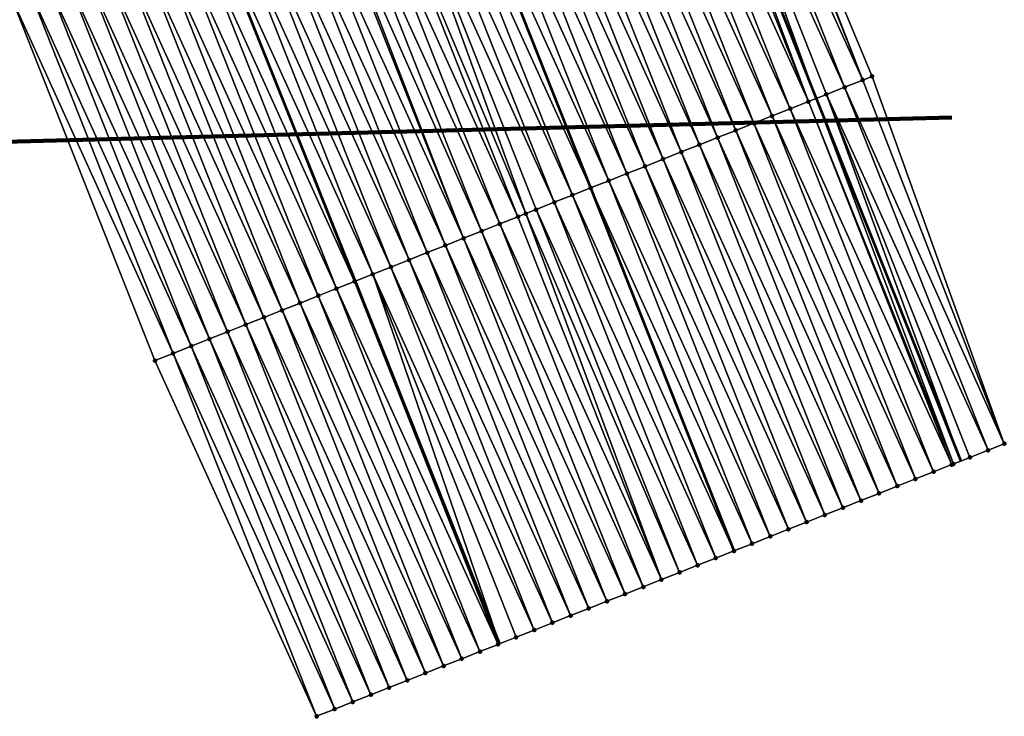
# Model space of a CAD drawing. Header units: feet. Extents: x 2017353 to 2024169, y 808050 to 818690.
# Tile 267 of 305: x 2023379 to 2023429, y 813075 to 813111. Entities that reach past the tile are written whole.
import ezdxf

# ---------------------------------------------------------------- set-up
doc = ezdxf.new("R2010")
doc.units = ezdxf.units.FT
doc.header["$MEASUREMENT"] = 0
for name, color, linetype, lineweight in [('EP_Travel Lane', 172, 'Continuous', 53), ('Notes', 3, 'Continuous', 100), ('SB-Road Shots', 141, 'Continuous', 100), ('SB-Road X-Section', 40, 'Continuous', 13), ('STRIPING', 60, 'Continuous', 53)]:
    doc.layers.add(name, color=color, linetype=linetype, lineweight=lineweight)
doc.layers.add('I-77-MM15-17_SB-Surface-BORDER', color=7, linetype='Continuous')
doc.layers.add('I-77-MM15-17_SB-Surface-TIN', color=7, linetype='Continuous')

msp = doc.modelspace()

# ---------------------------------------------------------------- linework, layer by layer
at = {"layer": 'EP_Travel Lane'}
for points in [[(2023330.645212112, 813308.9822243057, 327.400423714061), (2023339.098520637, 813290.8643386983, 327.9331827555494), (2023347.551845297, 813272.7464185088, 328.464530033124), (2023355.918575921, 813254.492144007, 328.9807897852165), (2023364.236471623, 813236.3113489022, 329.503687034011), (2023372.572124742, 813217.8421574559, 330.0238949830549), (2023380.637497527, 813199.5475130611, 330.5372929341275), (2023388.703263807, 813181.2519761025, 331.0088045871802), (2023396.564148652, 813162.6462075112, 331.4130902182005), (2023404.30636655, 813144.2088585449, 331.7645758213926), (2023412.030657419, 813125.4329863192, 332.1502660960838), (2023419.431101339, 813106.8566600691, 332.5465690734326), (2023426.831383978, 813088.2807386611, 332.9648140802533)], [(2023308.326727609, 813298.5220692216, 325.8202696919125), (2023316.799522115, 813280.4137656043, 326.3695184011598), (2023325.27237764, 813262.3053315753, 326.9134228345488), (2023333.574141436, 813244.1884198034, 327.4170618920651), (2023341.892247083, 813226.0071658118, 327.919239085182), (2023349.923965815, 813207.9166209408, 328.3916564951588), (2023357.687872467, 813189.4876275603, 328.7954989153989), (2023365.451511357, 813171.0592697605, 329.2289544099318), (2023373.134368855, 813152.7711442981, 329.6785621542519), (2023380.875660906, 813134.335843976, 330.1459319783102), (2023388.408183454, 813116.0676421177, 330.4754454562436), (2023395.808713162, 813097.4914697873, 330.877370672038), (2023403.209112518, 813078.9156246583, 331.2970279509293)]]:
    msp.add_polyline3d(points, dxfattribs=at)
at = {"layer": 'I-77-MM15-17_SB-Surface-BORDER', "color": 3, "linetype": 'Continuous', "lineweight": -3}
msp.add_polyline3d([(2023414.59871371, 813126.4510332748, 332.3284874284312), (2023422.289292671, 813107.989842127, 332.7504383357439), (2023429.065692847, 813089.1664352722, 333.1178205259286), (2023428.232535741, 813088.8361404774, 333.0595884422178), (2023427.302921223, 813088.4676048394, 332.9945444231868), (2023426.831383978, 813088.2807386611, 332.9648140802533), (2023426.461666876, 813088.1342229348, 332.9415034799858), (2023426.373268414, 813088.0991661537, 332.9347486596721), (2023425.443699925, 813087.7305139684, 332.8633956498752), (2023424.5140975, 813087.3619477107, 332.7966941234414), (2023423.584483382, 813086.99341106, 332.7315952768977), (2023422.654876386, 813086.6248563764, 332.6655202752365), (2023421.725264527, 813086.2563140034, 332.600111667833), (2023420.795654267, 813085.8877675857, 332.5344841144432), (2023419.866035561, 813085.5192425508, 332.4700140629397), (2023418.93642724, 813085.150691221, 332.4041206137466), (2023418.006784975, 813084.7822258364, 332.3428795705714), (2023417.077181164, 813084.4136630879, 332.2763679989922), (2023416.147573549, 813084.0451099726, 332.2103778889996), (2023415.217963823, 813083.6765622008, 332.1446770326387), (2023415.209174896, 813083.6730777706, 332.1440548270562), (2023414.2883549, 813083.3080123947, 332.0788660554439), (2023413.358744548, 813082.9394662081, 332.0132510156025), (2023412.429151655, 813082.5708758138, 331.9452429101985), (2023411.499543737, 813082.2023234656, 331.8792943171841), (2023410.569913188, 813081.833828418, 331.8164475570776), (2023409.640292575, 813081.4653082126, 331.7522389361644), (2023408.710684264, 813081.0967568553, 331.6863439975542), (2023407.781068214, 813080.7282250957, 331.6215099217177), (2023406.851456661, 813080.359681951, 331.5560595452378), (2023405.921851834, 813079.9911217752, 331.4896872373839), (2023404.992246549, 813079.6225627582, 331.4233776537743), (2023404.062641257, 813079.2540037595, 331.3570690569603), (2023403.209112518, 813078.9156246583, 331.2970279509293), (2023403.133029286, 813078.8854616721, 331.2916759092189), (2023402.203396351, 813078.5169726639, 331.2291560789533), (2023401.273762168, 813078.1484868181, 331.1668074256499), (2023400.344158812, 813077.7799229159, 331.1002333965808), (2023399.414552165, 813077.4113673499, 331.0341106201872), (2023398.484933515, 813077.0428421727, 330.9696328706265), (2023397.555333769, 813076.6742691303, 330.9025640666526), (2023396.625725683, 813076.3057172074, 330.836638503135), (2023395.696115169, 813075.9371714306, 330.7710456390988), (2023394.766520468, 813075.5685856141, 330.7032853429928), (2023393.836895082, 813075.2000774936, 330.6397309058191), (2023385.562160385, 813093.4293707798, 330.1621272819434), (2023378.216987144, 813112.0273340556, 329.7568385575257)], dxfattribs=at)
at = {"layer": 'I-77-MM15-17_SB-Surface-TIN', "color": 128, "linetype": 'Continuous', "lineweight": -3}
for points in [[(2023421.816999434, 813107.8025826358, 332.7162716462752), (2023414.471763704, 813126.4007041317, 332.3195494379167), (2023413.542156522, 813126.0321499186, 332.2534999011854)], [(2023421.816999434, 813107.8025826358, 332.7162716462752), (2023414.59871371, 813126.4510332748, 332.3284874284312), (2023414.471763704, 813126.4007041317, 332.3195494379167)], [(2023421.816999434, 813107.8025826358, 332.7162716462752), (2023422.289292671, 813107.989842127, 332.7504383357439), (2023414.59871371, 813126.4510332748, 332.3284874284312)], [(2023420.887375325, 813107.4340712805, 332.6525421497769), (2023413.542156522, 813126.0321499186, 332.2534999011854), (2023412.612547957, 813125.663599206, 332.1876398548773)], [(2023420.887375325, 813107.4340712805, 332.6525421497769), (2023421.816999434, 813107.8025826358, 332.7162716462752), (2023413.542156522, 813126.0321499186, 332.2534999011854)], [(2023419.028174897, 813106.6969275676, 332.5185330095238), (2023412.030657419, 813125.4329863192, 332.1502660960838), (2023411.682894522, 813125.2951621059, 332.127929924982)], [(2023412.612547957, 813125.663599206, 332.1876398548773), (2023412.030657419, 813125.4329863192, 332.1502660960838), (2023419.431101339, 813106.8566600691, 332.5465690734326)], [(2023419.028174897, 813106.6969275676, 332.5185330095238), (2023419.431101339, 813106.8566600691, 332.5465690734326), (2023412.030657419, 813125.4329863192, 332.1502660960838)], [(2023419.957792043, 813107.0654565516, 332.5832167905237), (2023412.612547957, 813125.663599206, 332.1876398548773), (2023419.431101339, 813106.8566600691, 332.5465690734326)], [(2023419.957792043, 813107.0654565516, 332.5832167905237), (2023420.887375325, 813107.4340712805, 332.6525421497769), (2023412.612547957, 813125.663599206, 332.1876398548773)], [(2023418.098596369, 813106.3283008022, 332.4485560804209), (2023410.753327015, 813124.9265074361, 332.0564424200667), (2023409.823699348, 813124.5580050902, 331.993200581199)], [(2023419.028174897, 813106.6969275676, 332.5185330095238), (2023411.682894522, 813125.2951621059, 332.127929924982), (2023410.753327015, 813124.9265074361, 332.0564424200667)], [(2023418.098596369, 813106.3283008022, 332.4485560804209), (2023419.028174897, 813106.6969275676, 332.5185330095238), (2023410.753327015, 813124.9265074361, 332.0564424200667)], [(2023417.168980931, 813105.959767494, 332.383638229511), (2023409.823699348, 813124.5580050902, 331.993200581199), (2023408.894071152, 813124.1895040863, 331.9300313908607)], [(2023417.168980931, 813105.959767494, 332.383638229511), (2023418.098596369, 813106.3283008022, 332.4485560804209), (2023409.823699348, 813124.5580050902, 331.993200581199)], [(2023416.239350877, 813105.5912711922, 332.3207236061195), (2023408.894071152, 813124.1895040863, 331.9300313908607), (2023407.964463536, 813123.8209509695, 331.8640411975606)], [(2023416.239350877, 813105.5912711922, 332.3207236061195), (2023417.168980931, 813105.959767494, 332.383638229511), (2023408.894071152, 813124.1895040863, 331.9300313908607)], [(2023414.380165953, 813104.8540882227, 332.1845894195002), (2023407.034867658, 813123.452368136, 331.7964423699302), (2023406.105249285, 813123.0838422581, 331.7319266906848)], [(2023415.309759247, 813105.2226776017, 332.2525425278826), (2023407.964463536, 813123.8209509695, 331.8640411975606), (2023407.034867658, 813123.452368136, 331.7964423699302)], [(2023414.380165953, 813104.8540882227, 332.1845894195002), (2023415.309759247, 813105.2226776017, 332.2525425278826), (2023407.034867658, 813123.452368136, 331.7964423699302)], [(2023415.309759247, 813105.2226776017, 332.2525425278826), (2023416.239350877, 813105.5912711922, 332.3207236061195), (2023407.964463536, 813123.8209509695, 331.8640411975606)], [(2023413.450585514, 813104.4854662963, 332.1148744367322), (2023406.105249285, 813123.0838422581, 331.7319266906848), (2023405.17559127, 813122.7154167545, 331.6728445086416)], [(2023413.450585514, 813104.4854662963, 332.1148744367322), (2023414.380165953, 813104.8540882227, 332.1845894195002), (2023406.105249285, 813123.0838422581, 331.7319266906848)], [(2023411.591360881, 813103.7483838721, 331.9841830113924), (2023404.246016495, 813122.3467804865, 331.6023531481), (2023403.316420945, 813121.9781968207, 331.5347092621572)], [(2023412.520986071, 813104.1168924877, 332.047764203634), (2023405.17559127, 813122.7154167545, 331.6728445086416), (2023404.246016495, 813122.3467804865, 331.6023531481)], [(2023411.591360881, 813103.7483838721, 331.9841830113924), (2023412.520986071, 813104.1168924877, 332.047764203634), (2023404.246016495, 813122.3467804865, 331.6023531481)], [(2023412.520986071, 813104.1168924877, 332.047764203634), (2023413.450585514, 813104.4854662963, 332.1148744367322), (2023405.17559127, 813122.7154167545, 331.6728445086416)], [(2023410.661750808, 813103.3798369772, 331.9185296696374), (2023403.316420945, 813121.9781968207, 331.5347092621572), (2023402.386803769, 813121.6096679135, 331.4700296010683)], [(2023410.661750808, 813103.3798369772, 331.9185296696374), (2023411.591360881, 813103.7483838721, 331.9841830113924), (2023403.316420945, 813121.9781968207, 331.5347092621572)], [(2023409.732128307, 813103.0113215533, 331.8545799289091), (2023402.386803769, 813121.6096679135, 331.4700296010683), (2023401.457190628, 813121.2411287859, 331.4047966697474)], [(2023409.732128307, 813103.0113215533, 331.8545799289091), (2023410.661750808, 813103.3798369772, 331.9185296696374), (2023402.386803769, 813121.6096679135, 331.4700296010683)], [(2023399.597955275, 813120.5040735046, 331.2755744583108), (2023407.86410421, 813102.2707029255, 331.721036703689), (2023400.518729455, 813120.8690979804, 331.3396953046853)], [(2023407.872919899, 813102.274198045, 331.72166451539), (2023400.527572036, 813120.8726034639, 331.340311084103), (2023400.518729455, 813120.8690979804, 331.3396953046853)], [(2023407.872919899, 813102.274198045, 331.72166451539), (2023400.518729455, 813120.8690979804, 331.3396953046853), (2023407.86410421, 813102.2707029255, 331.721036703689)], [(2023408.802530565, 813102.6427434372, 331.7872365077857), (2023401.457190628, 813121.2411287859, 331.4047966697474), (2023400.527572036, 813120.8726034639, 331.340311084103)], [(2023407.872919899, 813102.274198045, 331.72166451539), (2023408.802530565, 813102.6427434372, 331.7872365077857), (2023400.527572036, 813120.8726034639, 331.340311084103)], [(2023408.802530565, 813102.6427434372, 331.7872365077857), (2023409.732128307, 813103.0113215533, 331.8545799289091), (2023401.457190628, 813121.2411287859, 331.4047966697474)], [(2023406.943313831, 813101.905641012, 331.6554623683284), (2023399.597955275, 813120.5040735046, 331.2755744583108), (2023398.668333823, 813120.1355554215, 331.2114807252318)], [(2023406.943313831, 813101.905641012, 331.6554623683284), (2023407.86410421, 813102.2707029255, 331.721036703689), (2023399.597955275, 813120.5040735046, 331.2755744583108)], [(2023406.013689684, 813101.5371297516, 331.5917380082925), (2023398.668333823, 813120.1355554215, 331.2114807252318), (2023397.738733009, 813119.7669850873, 331.1445585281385)], [(2023406.013689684, 813101.5371297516, 331.5917380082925), (2023406.943313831, 813101.905641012, 331.6554623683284), (2023398.668333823, 813120.1355554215, 331.2114807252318)], [(2023404.154480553, 813100.800008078, 331.4589219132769), (2023396.80913295, 813119.3984128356, 331.0775325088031), (2023395.879513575, 813119.0298894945, 331.0131541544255)], [(2023404.556053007, 813100.9591770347, 331.4856095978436), (2023397.738733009, 813119.7669850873, 331.1445585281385), (2023396.80913295, 813119.3984128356, 331.0775325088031)], [(2023404.154480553, 813100.800008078, 331.4589219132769), (2023404.556053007, 813100.9591770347, 331.4856095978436), (2023396.80913295, 813119.3984128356, 331.0775325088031)], [(2023404.556053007, 813100.9591770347, 331.4856095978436), (2023405.08409542, 813101.1685428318, 331.5239180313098), (2023397.738733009, 813119.7669850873, 331.1445585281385)], [(2023405.08409542, 813101.1685428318, 331.5239180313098), (2023406.013689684, 813101.5371297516, 331.5917380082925), (2023397.738733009, 813119.7669850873, 331.1445585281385)], [(2023403.224838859, 813100.4315412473, 331.3976026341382), (2023395.879513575, 813119.0298894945, 331.0131541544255), (2023394.949889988, 813118.6613768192, 330.9493531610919)], [(2023403.224838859, 813100.4315412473, 331.3976026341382), (2023404.154480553, 813100.800008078, 331.4589219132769), (2023395.879513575, 813119.0298894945, 331.0131541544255)], [(2023401.365601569, 813099.6944908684, 331.2686458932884), (2023394.020270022, 813118.2928549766, 330.885055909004), (2023393.090676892, 813117.9242651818, 330.8170802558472)], [(2023401.365601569, 813099.6944908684, 331.2686458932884), (2023394.175815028, 813118.3545253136, 330.8962295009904), (2023394.020270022, 813118.2928549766, 330.885055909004)], [(2023402.295215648, 813100.0630276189, 331.3337500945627), (2023394.949889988, 813118.6613768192, 330.9493531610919), (2023394.175815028, 813118.3545253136, 330.8962295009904)], [(2023401.365601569, 813099.6944908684, 331.2686458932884), (2023402.295215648, 813100.0630276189, 331.3337500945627), (2023394.175815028, 813118.3545253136, 330.8962295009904)], [(2023402.295215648, 813100.0630276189, 331.3337500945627), (2023403.224838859, 813100.4315412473, 331.3976026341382), (2023394.949889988, 813118.6613768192, 330.9493531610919)], [(2023400.435983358, 813099.3259645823, 331.2041081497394), (2023393.090676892, 813117.9242651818, 330.8170802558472), (2023392.161092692, 813117.5556527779, 330.7478807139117)], [(2023400.435983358, 813099.3259645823, 331.2041081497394), (2023401.365601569, 813099.6944908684, 331.2686458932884), (2023393.090676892, 813117.9242651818, 330.8170802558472)], [(2023399.506375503, 813098.957412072, 331.1381508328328), (2023392.161092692, 813117.5556527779, 330.7478807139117), (2023391.231506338, 813117.1870458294, 330.6789764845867)], [(2023399.506375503, 813098.957412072, 331.1381508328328), (2023400.435983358, 813099.3259645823, 331.2041081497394), (2023392.161092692, 813117.5556527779, 330.7478807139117)], [(2023397.64716531, 813098.2202930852, 331.0054801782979), (2023390.301916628, 813116.8184473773, 330.6105321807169), (2023389.372320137, 813116.4498660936, 330.5430172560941)], [(2023398.576778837, 813098.588831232, 331.0706599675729), (2023391.231506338, 813117.1870458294, 330.6789764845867), (2023390.301916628, 813116.8184473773, 330.6105321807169)], [(2023397.64716531, 813098.2202930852, 331.0054801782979), (2023398.576778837, 813098.588831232, 331.0706599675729), (2023390.301916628, 813116.8184473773, 330.6105321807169)], [(2023398.576778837, 813098.588831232, 331.0706599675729), (2023399.506375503, 813098.957412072, 331.1381508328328), (2023391.231506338, 813117.1870458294, 330.6789764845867)], [(2023396.717552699, 813097.8517526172, 330.9401747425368), (2023389.372320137, 813116.4498660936, 330.5430172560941), (2023388.4427052, 813116.0813315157, 330.478030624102)], [(2023396.717552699, 813097.8517526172, 330.9401747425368), (2023397.64716531, 813098.2202930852, 331.0054801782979), (2023389.372320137, 813116.4498660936, 330.5430172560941)], [(2023395.787932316, 813097.4832318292, 330.8759346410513), (2023388.408183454, 813116.0676421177, 330.4754454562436), (2023387.513124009, 813115.7127114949, 330.4084187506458)], [(2023388.4427052, 813116.0813315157, 330.478030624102), (2023388.408183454, 813116.0676421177, 330.4754454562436), (2023395.808713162, 813097.4914697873, 330.877370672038)], [(2023395.787932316, 813097.4832318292, 330.8759346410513), (2023395.808713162, 813097.4914697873, 330.877370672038), (2023388.408183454, 813116.0676421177, 330.4754454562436)], [(2023396.717552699, 813097.8517526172, 330.9401747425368), (2023388.4427052, 813116.0813315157, 330.478030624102), (2023395.808713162, 813097.4914697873, 330.877370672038)], [(2023393.928670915, 813096.7462425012, 330.7502827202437), (2023386.583520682, 813115.3441475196, 330.3418407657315), (2023385.653893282, 813114.9756444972, 330.2785623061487)], [(2023394.858307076, 813097.1147233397, 330.8123602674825), (2023387.513124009, 813115.7127114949, 330.4084187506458), (2023386.583520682, 813115.3441475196, 330.3418407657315)], [(2023393.928670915, 813096.7462425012, 330.7502827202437), (2023394.858307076, 813097.1147233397, 330.8123602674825), (2023386.583520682, 813115.3441475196, 330.3418407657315)], [(2023394.858307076, 813097.1147233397, 330.8123602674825), (2023395.787932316, 813097.4832318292, 330.8759346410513), (2023387.513124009, 813115.7127114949, 330.4084187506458)], [(2023392.999050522, 813096.3777217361, 330.6860438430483), (2023385.653893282, 813114.9756444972, 330.2785623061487), (2023384.724273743, 813114.6071215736, 330.2142065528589)], [(2023392.999050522, 813096.3777217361, 330.6860438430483), (2023393.928670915, 813096.7462425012, 330.7502827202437), (2023385.653893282, 813114.9756444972, 330.2785623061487)], [(2023392.069434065, 813096.0091910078, 330.6212656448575), (2023384.724273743, 813114.6071215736, 330.2142065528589), (2023383.794648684, 813114.2386126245, 330.1506072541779)], [(2023392.069434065, 813096.0091910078, 330.6212656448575), (2023392.999050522, 813096.3777217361, 330.6860438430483), (2023384.724273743, 813114.6071215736, 330.2142065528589)], [(2023390.210215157, 813095.2720940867, 330.4897894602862), (2023382.865030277, 813113.8700868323, 330.0860962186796), (2023381.935423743, 813113.501530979, 330.0199578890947)], [(2023391.139816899, 813095.6406620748, 330.556584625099), (2023383.794648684, 813114.2386126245, 330.1506072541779), (2023382.865030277, 813113.8700868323, 330.0860962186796)], [(2023390.210215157, 813095.2720940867, 330.4897894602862), (2023391.139816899, 813095.6406620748, 330.556584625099), (2023382.865030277, 813113.8700868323, 330.0860962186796)], [(2023391.139816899, 813095.6406620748, 330.556584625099), (2023392.069434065, 813096.0091910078, 330.6212656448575), (2023383.794648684, 813114.2386126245, 330.1506072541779)], [(2023389.280602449, 813094.903553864, 330.4244972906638), (2023381.935423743, 813113.501530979, 330.0199578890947), (2023381.005810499, 813113.1329921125, 329.9547391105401)], [(2023389.280602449, 813094.903553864, 330.4244972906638), (2023390.210215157, 813095.2720940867, 330.4897894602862), (2023381.935423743, 813113.501530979, 330.0199578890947)], [(2023387.421389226, 813094.1664425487, 330.2922419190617), (2023380.076194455, 813112.7644603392, 329.8899042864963), (2023379.14659313, 813112.3958912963, 329.8230519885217)], [(2023388.350988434, 813094.5350169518, 330.3593843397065), (2023381.005810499, 813113.1329921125, 329.9547391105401), (2023380.076194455, 813112.7644603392, 329.8899042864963)], [(2023387.421389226, 813094.1664425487, 330.2922419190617), (2023388.350988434, 813094.5350169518, 330.3593843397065), (2023380.076194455, 813112.7644603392, 329.8899042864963)], [(2023388.350988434, 813094.5350169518, 330.3593843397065), (2023389.280602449, 813094.903553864, 330.4244972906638), (2023381.005810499, 813113.1329921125, 329.9547391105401)], [(2023386.491770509, 813093.7979175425, 330.2277734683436), (2023379.14659313, 813112.3958912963, 329.8230519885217), (2023378.216987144, 813112.0273340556, 329.7568385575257)], [(2023386.491770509, 813093.7979175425, 330.2277734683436), (2023387.421389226, 813094.1664425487, 330.2922419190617), (2023379.14659313, 813112.3958912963, 329.8230519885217)], [(2023385.562160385, 813093.4293707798, 330.1621272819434), (2023386.491770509, 813093.7979175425, 330.2277734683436), (2023378.216987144, 813112.0273340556, 329.7568385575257)], [(2023429.065692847, 813089.1664352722, 333.1178205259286), (2023421.816999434, 813107.8025826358, 332.7162716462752), (2023420.887375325, 813107.4340712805, 332.6525421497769)], [(2023429.065692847, 813089.1664352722, 333.1178205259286), (2023422.289292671, 813107.989842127, 332.7504383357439), (2023421.816999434, 813107.8025826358, 332.7162716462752)], [(2023428.232535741, 813088.8361404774, 333.0595884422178), (2023420.887375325, 813107.4340712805, 332.6525421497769), (2023419.957792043, 813107.0654565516, 332.5832167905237)], [(2023428.232535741, 813088.8361404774, 333.0595884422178), (2023429.065692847, 813089.1664352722, 333.1178205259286), (2023420.887375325, 813107.4340712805, 332.6525421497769)], [(2023426.373268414, 813088.0991661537, 332.9347486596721), (2023419.028174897, 813106.6969275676, 332.5185330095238), (2023418.098596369, 813106.3283008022, 332.4485560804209)], [(2023426.461666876, 813088.1342229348, 332.9415034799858), (2023419.431101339, 813106.8566600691, 332.5465690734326), (2023419.028174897, 813106.6969275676, 332.5185330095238)], [(2023426.373268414, 813088.0991661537, 332.9347486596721), (2023426.461666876, 813088.1342229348, 332.9415034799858), (2023419.028174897, 813106.6969275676, 332.5185330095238)], [(2023419.957792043, 813107.0654565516, 332.5832167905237), (2023419.431101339, 813106.8566600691, 332.5465690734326), (2023426.831383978, 813088.2807386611, 332.9648140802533)], [(2023426.461666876, 813088.1342229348, 332.9415034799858), (2023426.831383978, 813088.2807386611, 332.9648140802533), (2023419.431101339, 813106.8566600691, 332.5465690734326)], [(2023427.302921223, 813088.4676048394, 332.9945444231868), (2023419.957792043, 813107.0654565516, 332.5832167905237), (2023426.831383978, 813088.2807386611, 332.9648140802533)], [(2023427.302921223, 813088.4676048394, 332.9945444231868), (2023428.232535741, 813088.8361404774, 333.0595884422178), (2023419.957792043, 813107.0654565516, 332.5832167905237)], [(2023425.443699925, 813087.7305139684, 332.8633956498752), (2023418.098596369, 813106.3283008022, 332.4485560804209), (2023417.168980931, 813105.959767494, 332.383638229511)], [(2023425.443699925, 813087.7305139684, 332.8633956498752), (2023426.373268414, 813088.0991661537, 332.9347486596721), (2023418.098596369, 813106.3283008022, 332.4485560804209)], [(2023424.5140975, 813087.3619477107, 332.7966941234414), (2023417.168980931, 813105.959767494, 332.383638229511), (2023416.239350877, 813105.5912711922, 332.3207236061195)], [(2023424.5140975, 813087.3619477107, 332.7966941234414), (2023425.443699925, 813087.7305139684, 332.8633956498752), (2023417.168980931, 813105.959767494, 332.383638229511)], [(2023422.654876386, 813086.6248563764, 332.6655202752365), (2023415.309759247, 813105.2226776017, 332.2525425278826), (2023414.380165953, 813104.8540882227, 332.1845894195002)], [(2023423.584483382, 813086.99341106, 332.7315952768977), (2023416.239350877, 813105.5912711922, 332.3207236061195), (2023415.309759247, 813105.2226776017, 332.2525425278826)], [(2023422.654876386, 813086.6248563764, 332.6655202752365), (2023423.584483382, 813086.99341106, 332.7315952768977), (2023415.309759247, 813105.2226776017, 332.2525425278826)], [(2023423.584483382, 813086.99341106, 332.7315952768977), (2023424.5140975, 813087.3619477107, 332.7966941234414), (2023416.239350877, 813105.5912711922, 332.3207236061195)], [(2023421.725264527, 813086.2563140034, 332.600111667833), (2023414.380165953, 813104.8540882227, 332.1845894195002), (2023413.450585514, 813104.4854662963, 332.1148744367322)], [(2023421.725264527, 813086.2563140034, 332.600111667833), (2023422.654876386, 813086.6248563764, 332.6655202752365), (2023414.380165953, 813104.8540882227, 332.1845894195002)], [(2023420.795654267, 813085.8877675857, 332.5344841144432), (2023413.450585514, 813104.4854662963, 332.1148744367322), (2023412.520986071, 813104.1168924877, 332.047764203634)], [(2023420.795654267, 813085.8877675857, 332.5344841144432), (2023421.725264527, 813086.2563140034, 332.600111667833), (2023413.450585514, 813104.4854662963, 332.1148744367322)], [(2023418.93642724, 813085.150691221, 332.4041206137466), (2023411.591360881, 813103.7483838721, 331.9841830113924), (2023410.661750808, 813103.3798369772, 331.9185296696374)], [(2023419.866035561, 813085.5192425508, 332.4700140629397), (2023412.520986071, 813104.1168924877, 332.047764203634), (2023411.591360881, 813103.7483838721, 331.9841830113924)], [(2023418.93642724, 813085.150691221, 332.4041206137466), (2023419.866035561, 813085.5192425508, 332.4700140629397), (2023411.591360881, 813103.7483838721, 331.9841830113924)], [(2023419.866035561, 813085.5192425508, 332.4700140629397), (2023420.795654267, 813085.8877675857, 332.5344841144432), (2023412.520986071, 813104.1168924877, 332.047764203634)], [(2023418.006784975, 813084.7822258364, 332.3428795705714), (2023410.661750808, 813103.3798369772, 331.9185296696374), (2023409.732128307, 813103.0113215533, 331.8545799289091)], [(2023418.006784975, 813084.7822258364, 332.3428795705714), (2023418.93642724, 813085.150691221, 332.4041206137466), (2023410.661750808, 813103.3798369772, 331.9185296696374)], [(2023417.077181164, 813084.4136630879, 332.2763679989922), (2023409.732128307, 813103.0113215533, 331.8545799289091), (2023408.802530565, 813102.6427434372, 331.7872365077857)], [(2023417.077181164, 813084.4136630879, 332.2763679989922), (2023418.006784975, 813084.7822258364, 332.3428795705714), (2023409.732128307, 813103.0113215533, 331.8545799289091)], [(2023406.943313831, 813101.905641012, 331.6554623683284), (2023415.209174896, 813083.6730777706, 332.1440548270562), (2023407.86410421, 813102.2707029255, 331.721036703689)], [(2023415.217963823, 813083.6765622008, 332.1446770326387), (2023407.872919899, 813102.274198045, 331.72166451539), (2023407.86410421, 813102.2707029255, 331.721036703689)], [(2023415.217963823, 813083.6765622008, 332.1446770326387), (2023407.86410421, 813102.2707029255, 331.721036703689), (2023415.209174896, 813083.6730777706, 332.1440548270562)], [(2023416.147573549, 813084.0451099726, 332.2103778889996), (2023408.802530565, 813102.6427434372, 331.7872365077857), (2023407.872919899, 813102.274198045, 331.72166451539)], [(2023415.217963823, 813083.6765622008, 332.1446770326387), (2023416.147573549, 813084.0451099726, 332.2103778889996), (2023407.872919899, 813102.274198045, 331.72166451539)], [(2023416.147573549, 813084.0451099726, 332.2103778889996), (2023417.077181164, 813084.4136630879, 332.2763679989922), (2023408.802530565, 813102.6427434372, 331.7872365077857)], [(2023414.2883549, 813083.3080123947, 332.0788660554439), (2023406.943313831, 813101.905641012, 331.6554623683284), (2023406.013689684, 813101.5371297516, 331.5917380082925)], [(2023414.2883549, 813083.3080123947, 332.0788660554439), (2023415.209174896, 813083.6730777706, 332.1440548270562), (2023406.943313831, 813101.905641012, 331.6554623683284)], [(2023412.429151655, 813082.5708758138, 331.9452429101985), (2023405.08409542, 813101.1685428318, 331.5239180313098), (2023404.556053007, 813100.9591770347, 331.4856095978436)], [(2023413.358744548, 813082.9394662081, 332.0132510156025), (2023406.013689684, 813101.5371297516, 331.5917380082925), (2023405.08409542, 813101.1685428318, 331.5239180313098)], [(2023412.429151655, 813082.5708758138, 331.9452429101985), (2023413.358744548, 813082.9394662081, 332.0132510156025), (2023405.08409542, 813101.1685428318, 331.5239180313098)], [(2023413.358744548, 813082.9394662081, 332.0132510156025), (2023414.2883549, 813083.3080123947, 332.0788660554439), (2023406.013689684, 813101.5371297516, 331.5917380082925)], [(2023411.499543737, 813082.2023234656, 331.8792943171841), (2023404.154480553, 813100.800008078, 331.4589219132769), (2023403.224838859, 813100.4315412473, 331.3976026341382)], [(2023411.499543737, 813082.2023234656, 331.8792943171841), (2023404.556053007, 813100.9591770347, 331.4856095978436), (2023404.154480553, 813100.800008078, 331.4589219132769)], [(2023411.499543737, 813082.2023234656, 331.8792943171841), (2023412.429151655, 813082.5708758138, 331.9452429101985), (2023404.556053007, 813100.9591770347, 331.4856095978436)], [(2023410.569913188, 813081.833828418, 331.8164475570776), (2023403.224838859, 813100.4315412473, 331.3976026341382), (2023402.295215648, 813100.0630276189, 331.3337500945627)], [(2023410.569913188, 813081.833828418, 331.8164475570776), (2023411.499543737, 813082.2023234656, 331.8792943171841), (2023403.224838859, 813100.4315412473, 331.3976026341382)], [(2023408.710684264, 813081.0967568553, 331.6863439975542), (2023401.365601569, 813099.6944908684, 331.2686458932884), (2023400.435983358, 813099.3259645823, 331.2041081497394)], [(2023409.640292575, 813081.4653082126, 331.7522389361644), (2023402.295215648, 813100.0630276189, 331.3337500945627), (2023401.365601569, 813099.6944908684, 331.2686458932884)], [(2023408.710684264, 813081.0967568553, 331.6863439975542), (2023409.640292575, 813081.4653082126, 331.7522389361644), (2023401.365601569, 813099.6944908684, 331.2686458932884)], [(2023409.640292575, 813081.4653082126, 331.7522389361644), (2023410.569913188, 813081.833828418, 331.8164475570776), (2023402.295215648, 813100.0630276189, 331.3337500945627)], [(2023407.781068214, 813080.7282250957, 331.6215099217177), (2023400.435983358, 813099.3259645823, 331.2041081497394), (2023399.506375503, 813098.957412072, 331.1381508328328)], [(2023407.781068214, 813080.7282250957, 331.6215099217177), (2023408.710684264, 813081.0967568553, 331.6863439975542), (2023400.435983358, 813099.3259645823, 331.2041081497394)], [(2023406.851456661, 813080.359681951, 331.5560595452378), (2023399.506375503, 813098.957412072, 331.1381508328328), (2023398.576778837, 813098.588831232, 331.0706599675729)], [(2023406.851456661, 813080.359681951, 331.5560595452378), (2023407.781068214, 813080.7282250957, 331.6215099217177), (2023399.506375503, 813098.957412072, 331.1381508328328)], [(2023404.992246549, 813079.6225627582, 331.4233776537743), (2023397.64716531, 813098.2202930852, 331.0054801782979), (2023396.717552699, 813097.8517526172, 330.9401747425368)], [(2023405.921851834, 813079.9911217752, 331.4896872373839), (2023398.576778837, 813098.588831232, 331.0706599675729), (2023397.64716531, 813098.2202930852, 331.0054801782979)], [(2023404.992246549, 813079.6225627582, 331.4233776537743), (2023405.921851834, 813079.9911217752, 331.4896872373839), (2023397.64716531, 813098.2202930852, 331.0054801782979)], [(2023405.921851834, 813079.9911217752, 331.4896872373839), (2023406.851456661, 813080.359681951, 331.5560595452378), (2023398.576778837, 813098.588831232, 331.0706599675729)], [(2023396.717552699, 813097.8517526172, 330.9401747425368), (2023395.808713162, 813097.4914697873, 330.877370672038), (2023403.209112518, 813078.9156246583, 331.2970279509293)], [(2023404.062641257, 813079.2540037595, 331.3570690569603), (2023396.717552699, 813097.8517526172, 330.9401747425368), (2023403.209112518, 813078.9156246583, 331.2970279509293)], [(2023404.062641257, 813079.2540037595, 331.3570690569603), (2023404.992246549, 813079.6225627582, 331.4233776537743), (2023396.717552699, 813097.8517526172, 330.9401747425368)], [(2023402.203396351, 813078.5169726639, 331.2291560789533), (2023394.858307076, 813097.1147233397, 330.8123602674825), (2023393.928670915, 813096.7462425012, 330.7502827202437)], [(2023403.133029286, 813078.8854616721, 331.2916759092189), (2023395.787932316, 813097.4832318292, 330.8759346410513), (2023394.858307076, 813097.1147233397, 330.8123602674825)], [(2023402.203396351, 813078.5169726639, 331.2291560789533), (2023403.133029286, 813078.8854616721, 331.2916759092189), (2023394.858307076, 813097.1147233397, 330.8123602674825)], [(2023403.133029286, 813078.8854616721, 331.2916759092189), (2023395.808713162, 813097.4914697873, 330.877370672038), (2023395.787932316, 813097.4832318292, 330.8759346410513)], [(2023403.133029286, 813078.8854616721, 331.2916759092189), (2023403.209112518, 813078.9156246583, 331.2970279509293), (2023395.808713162, 813097.4914697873, 330.877370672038)], [(2023401.273762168, 813078.1484868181, 331.1668074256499), (2023393.928670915, 813096.7462425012, 330.7502827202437), (2023392.999050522, 813096.3777217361, 330.6860438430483)], [(2023401.273762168, 813078.1484868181, 331.1668074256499), (2023402.203396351, 813078.5169726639, 331.2291560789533), (2023393.928670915, 813096.7462425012, 330.7502827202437)], [(2023400.344158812, 813077.7799229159, 331.1002333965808), (2023392.999050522, 813096.3777217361, 330.6860438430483), (2023392.069434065, 813096.0091910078, 330.6212656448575)], [(2023400.344158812, 813077.7799229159, 331.1002333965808), (2023401.273762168, 813078.1484868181, 331.1668074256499), (2023392.999050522, 813096.3777217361, 330.6860438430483)], [(2023398.484933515, 813077.0428421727, 330.9696328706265), (2023391.139816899, 813095.6406620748, 330.556584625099), (2023390.210215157, 813095.2720940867, 330.4897894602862)], [(2023399.414552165, 813077.4113673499, 331.0341106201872), (2023392.069434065, 813096.0091910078, 330.6212656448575), (2023391.139816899, 813095.6406620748, 330.556584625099)], [(2023398.484933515, 813077.0428421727, 330.9696328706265), (2023399.414552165, 813077.4113673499, 331.0341106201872), (2023391.139816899, 813095.6406620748, 330.556584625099)], [(2023399.414552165, 813077.4113673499, 331.0341106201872), (2023400.344158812, 813077.7799229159, 331.1002333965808), (2023392.069434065, 813096.0091910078, 330.6212656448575)], [(2023397.555333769, 813076.6742691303, 330.9025640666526), (2023390.210215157, 813095.2720940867, 330.4897894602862), (2023389.280602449, 813094.903553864, 330.4244972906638)], [(2023397.555333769, 813076.6742691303, 330.9025640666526), (2023398.484933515, 813077.0428421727, 330.9696328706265), (2023390.210215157, 813095.2720940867, 330.4897894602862)], [(2023396.625725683, 813076.3057172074, 330.836638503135), (2023389.280602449, 813094.903553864, 330.4244972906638), (2023388.350988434, 813094.5350169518, 330.3593843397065)], [(2023396.625725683, 813076.3057172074, 330.836638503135), (2023397.555333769, 813076.6742691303, 330.9025640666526), (2023389.280602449, 813094.903553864, 330.4244972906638)], [(2023394.766520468, 813075.5685856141, 330.7032853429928), (2023387.421389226, 813094.1664425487, 330.2922419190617), (2023386.491770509, 813093.7979175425, 330.2277734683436)], [(2023395.696115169, 813075.9371714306, 330.7710456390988), (2023388.350988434, 813094.5350169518, 330.3593843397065), (2023387.421389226, 813094.1664425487, 330.2922419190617)], [(2023394.766520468, 813075.5685856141, 330.7032853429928), (2023395.696115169, 813075.9371714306, 330.7710456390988), (2023387.421389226, 813094.1664425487, 330.2922419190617)], [(2023395.696115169, 813075.9371714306, 330.7710456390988), (2023396.625725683, 813076.3057172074, 330.836638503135), (2023388.350988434, 813094.5350169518, 330.3593843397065)], [(2023393.836895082, 813075.2000774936, 330.6397309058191), (2023386.491770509, 813093.7979175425, 330.2277734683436), (2023385.562160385, 813093.4293707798, 330.1621272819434)], [(2023393.836895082, 813075.2000774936, 330.6397309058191), (2023394.766520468, 813075.5685856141, 330.7032853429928), (2023386.491770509, 813093.7979175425, 330.2277734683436)]]:
    msp.add_3dface(points, dxfattribs=at)
at = {"layer": 'Notes'}
msp.add_line((2023374.298518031, 813104.5489227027, 329.5022869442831), (2023426.373080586, 813105.8760950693, 333.0328503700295), dxfattribs=at)
at = {"layer": 'SB-Road Shots', "lineweight": 100}
for p in [(2023421.816999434, 813107.8025826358, 332.7162716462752), (2023422.289292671, 813107.989842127, 332.7504383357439), (2023420.887375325, 813107.4340712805, 332.6525421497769), (2023419.028174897, 813106.6969275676, 332.5185330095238), (2023419.957792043, 813107.0654565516, 332.5832167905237), (2023418.098596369, 813106.3283008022, 332.4485560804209), (2023417.168980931, 813105.959767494, 332.383638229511), (2023415.309759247, 813105.2226776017, 332.2525425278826), (2023416.239350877, 813105.5912711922, 332.3207236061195), (2023414.380165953, 813104.8540882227, 332.1845894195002), (2023413.450585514, 813104.4854662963, 332.1148744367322), (2023411.591360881, 813103.7483838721, 331.9841830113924), (2023412.520986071, 813104.1168924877, 332.047764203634), (2023410.661750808, 813103.3798369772, 331.9185296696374), (2023409.732128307, 813103.0113215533, 331.8545799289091), (2023407.872919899, 813102.274198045, 331.72166451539), (2023408.802530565, 813102.6427434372, 331.7872365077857), (2023406.943313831, 813101.905641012, 331.6554623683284), (2023405.08409542, 813101.1685428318, 331.5239180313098), (2023406.013689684, 813101.5371297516, 331.5917380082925), (2023404.154480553, 813100.800008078, 331.4589219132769), (2023404.556053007, 813100.9591770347, 331.4856095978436), (2023403.224838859, 813100.4315412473, 331.3976026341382), (2023401.365601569, 813099.6944908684, 331.2686458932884), (2023402.295215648, 813100.0630276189, 331.3337500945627), (2023400.435983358, 813099.3259645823, 331.2041081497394), (2023399.506375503, 813098.957412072, 331.1381508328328), (2023397.64716531, 813098.2202930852, 331.0054801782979), (2023398.576778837, 813098.588831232, 331.0706599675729), (2023396.717552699, 813097.8517526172, 330.9401747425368), (2023394.858307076, 813097.1147233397, 330.8123602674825), (2023395.787932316, 813097.4832318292, 330.8759346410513), (2023393.928670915, 813096.7462425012, 330.7502827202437), (2023392.999050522, 813096.3777217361, 330.6860438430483), (2023391.139816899, 813095.6406620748, 330.556584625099), (2023392.069434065, 813096.0091910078, 330.6212656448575), (2023390.210215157, 813095.2720940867, 330.4897894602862), (2023389.280602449, 813094.903553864, 330.4244972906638), (2023387.421389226, 813094.1664425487, 330.2922419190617), (2023388.350988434, 813094.5350169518, 330.3593843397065), (2023386.491770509, 813093.7979175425, 330.2277734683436), (2023385.562160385, 813093.4293707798, 330.1621272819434), (2023429.065692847, 813089.1664352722, 333.1178205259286), (2023428.232535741, 813088.8361404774, 333.0595884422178), (2023426.373268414, 813088.0991661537, 332.9347486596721), (2023426.461666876, 813088.1342229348, 332.9415034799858), (2023427.302921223, 813088.4676048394, 332.9945444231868), (2023425.443699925, 813087.7305139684, 332.8633956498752), (2023424.5140975, 813087.3619477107, 332.7966941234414), (2023422.654876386, 813086.6248563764, 332.6655202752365), (2023423.584483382, 813086.99341106, 332.7315952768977), (2023421.725264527, 813086.2563140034, 332.600111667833), (2023419.866035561, 813085.5192425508, 332.4700140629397), (2023420.795654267, 813085.8877675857, 332.5344841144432), (2023418.93642724, 813085.150691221, 332.4041206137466), (2023418.006784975, 813084.7822258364, 332.3428795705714), (2023416.147573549, 813084.0451099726, 332.2103778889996), (2023417.077181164, 813084.4136630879, 332.2763679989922), (2023415.217963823, 813083.6765622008, 332.1446770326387), (2023414.2883549, 813083.3080123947, 332.0788660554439), (2023412.429151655, 813082.5708758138, 331.9452429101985), (2023413.358744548, 813082.9394662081, 332.0132510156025), (2023411.499543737, 813082.2023234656, 331.8792943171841), (2023410.569913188, 813081.833828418, 331.8164475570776), (2023408.710684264, 813081.0967568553, 331.6863439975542), (2023409.640292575, 813081.4653082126, 331.7522389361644), (2023407.781068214, 813080.7282250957, 331.6215099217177), (2023405.921851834, 813079.9911217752, 331.4896872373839), (2023406.851456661, 813080.359681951, 331.5560595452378), (2023404.992246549, 813079.6225627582, 331.4233776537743), (2023404.062641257, 813079.2540037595, 331.3570690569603), (2023402.203396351, 813078.5169726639, 331.2291560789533), (2023403.133029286, 813078.8854616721, 331.2916759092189), (2023401.273762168, 813078.1484868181, 331.1668074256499), (2023400.344158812, 813077.7799229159, 331.1002333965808), (2023398.484933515, 813077.0428421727, 330.9696328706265), (2023399.414552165, 813077.4113673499, 331.0341106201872), (2023397.555333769, 813076.6742691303, 330.9025640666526), (2023395.696115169, 813075.9371714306, 330.7710456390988), (2023396.625725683, 813076.3057172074, 330.836638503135), (2023394.766520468, 813075.5685856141, 330.7032853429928), (2023393.836895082, 813075.2000774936, 330.6397309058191)]:
    msp.add_point(p, dxfattribs=at)
at = {"layer": 'SB-Road X-Section', "extrusion": (0.367261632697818, -0.9299056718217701, 0.01985786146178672), "elevation": -12981.75024290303, "flags": 128}
msp.add_lwpolyline([(2180645.22560632, 590.6567058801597), (2180644.71754475, 590.622532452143), (2180643.71754475, 590.5587903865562), (2180642.71754475, 590.4894513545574), (2180641.71754475, 590.4247548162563), (2180640.71754475, 590.3547640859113), (2180639.71754475, 590.2898334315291), (2180638.71754475, 590.2269063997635), (2180637.71754475, 590.1587118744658), (2180636.71754475, 590.0907453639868), (2180635.71754475, 590.0210166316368), (2180634.71754475, 589.9538931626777), (2180633.71754475, 589.8902994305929), (2180632.71754475, 589.8246331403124), (2180631.71754475, 589.7606707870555), (2180630.71754475, 589.693314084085), (2180629.71754475, 589.6277291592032), (2180628.71754475, 589.561513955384), (2180627.71754475, 589.4977770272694), (2180626.71754475, 589.4299436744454), (2180626.149511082, 589.3916276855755), (2180625.71754475, 589.3649347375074), (2180624.71754475, 589.3036033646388), (2180623.71754475, 589.2397382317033), (2180622.71754475, 589.1746211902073), (2180621.71754475, 589.1100707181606), (2180620.71754475, 589.0441003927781), (2180619.71754475, 588.9765962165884), (2180618.71754475, 588.91140357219), (2180617.71754475, 588.8460852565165), (2180616.71754475, 588.7818324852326), (2180615.71754475, 588.7182455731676), (2180614.71754475, 588.6561557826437), (2180613.71754475, 588.5919042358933), (2180612.71754475, 588.5271132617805), (2180611.71754475, 588.4624194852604), (2180610.71754475, 588.3956111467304), (2180609.71754475, 588.3303060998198), (2180608.71754475, 588.2651803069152), (2180607.71754475, 588.1980246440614), (2180606.71754475, 588.133543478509), (2180605.71754475, 588.0678843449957)], dxfattribs=at)
at = {"layer": 'SB-Road X-Section', "extrusion": (0.3672616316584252, -0.9299056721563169, 0.01985786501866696), "elevation": -12961.75261685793, "flags": 128}
msp.add_lwpolyline([(2180644.613769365, 590.6270182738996), (2180643.717530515, 590.5687747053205), (2180642.717530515, 590.5037178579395), (2180641.812626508, 590.4506664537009), (2180641.717530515, 590.4439103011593), (2180640.717530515, 590.3725432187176), (2180639.717530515, 590.3058285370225), (2180638.717530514, 590.2407168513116), (2180637.717530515, 590.1746288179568), (2180636.717530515, 590.1092073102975), (2180635.717530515, 590.0435668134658), (2180634.717530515, 589.9790840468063), (2180633.717530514, 589.9131776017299), (2180632.717530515, 589.851924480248), (2180631.717530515, 589.7853997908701), (2180630.717530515, 589.7193966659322), (2180629.717530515, 589.6536828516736), (2180628.717530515, 589.5878588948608), (2180627.717530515, 589.5222309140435), (2180626.717530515, 589.4542093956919), (2180625.717530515, 589.3882477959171), (2180624.717530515, 589.3253886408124), (2180623.717530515, 589.261167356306), (2180622.717530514, 589.195259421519), (2180621.717530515, 589.130412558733), (2180620.717530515, 589.0649492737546), (2180619.717530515, 588.9985638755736), (2180618.717530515, 588.9322412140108), (2180617.717530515, 588.8659195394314), (2180616.717530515, 588.8005134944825), (2180615.717530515, 588.7379813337), (2180614.717530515, 588.6756203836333), (2180613.717530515, 588.6090332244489), (2180612.717530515, 588.5428974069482), (2180611.717530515, 588.4784069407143), (2180610.717530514, 588.4113249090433), (2180609.717530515, 588.3453863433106), (2180608.717530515, 588.2797805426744), (2180607.717530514, 588.2120068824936), (2180606.717530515, 588.1484399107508)], dxfattribs=at)
at = {"layer": 'STRIPING'}
msp.add_polyline3d([(2023319.545183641, 813303.7832803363, 326.7282196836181), (2023327.998397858, 813285.6655968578, 327.2692548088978), (2023336.451775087, 813267.5475639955, 327.7959876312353), (2023344.809708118, 813249.3722291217, 328.3053859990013), (2023353.154242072, 813231.2025962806, 328.7883069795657), (2023361.385966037, 813212.9406531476, 329.2499966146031), (2023369.383416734, 813194.6155256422, 329.7303081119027), (2023377.381001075, 813176.2900919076, 330.1962728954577), (2023385.166229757, 813157.8433198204, 330.6191440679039), (2023392.908098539, 813139.4068022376, 331.0171271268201), (2023400.518729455, 813120.8690979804, 331.3396953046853), (2023407.86410421, 813102.2707029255, 331.721036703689), (2023415.209174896, 813083.6730777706, 332.1440548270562)], dxfattribs=at)

doc.saveas('drawing.dxf')
